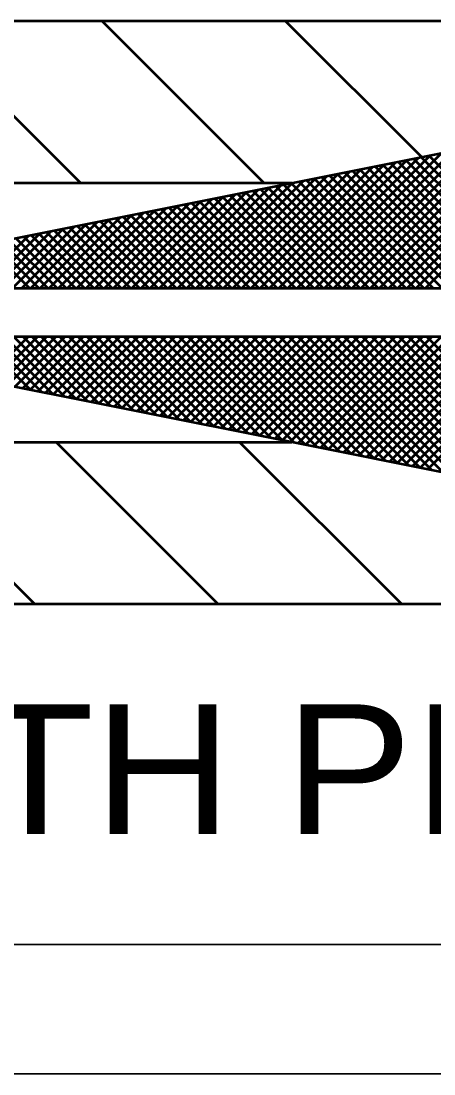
# Model space of a CAD drawing. Extents: x -32 to 824, y -6 to 538.
# Drawn here: x 196.21 to 203.84, y 417.41 to 436.91 of the extents above; entities that cross this region are included whole.
import ezdxf

# ---------------------------------------------------------------- set-up
doc = ezdxf.new("R2010")
doc.units = 0
doc.header["$LTSCALE"] = 1.1
doc.layers.add('1', color=7, linetype='Continuous', lineweight=53)

msp = doc.modelspace()

# ---------------------------------------------------------------- linework, layer by layer
at = {"layer": '1'}
for p, q in [((216.815, 436.913), (184.115, 436.913)), ((197.31, 433.913), (194.31, 436.913)), ((200.704, 433.913), (197.704, 436.913)), ((203.618, 434.394), (201.099, 436.913)), ((203.178, 431.963), (206.106, 434.891)), ((203.347, 431.963), (206.318, 434.934)), ((203.517, 431.963), (206.53, 434.976)), ((203.687, 431.963), (206.742, 435.019)), ((202.329, 431.963), (205.045, 434.679)), ((202.499, 431.963), (205.257, 434.722)), ((202.669, 431.963), (205.469, 434.764)), ((202.838, 431.963), (205.681, 434.807)), ((203.008, 431.963), (205.894, 434.849)), ((201.481, 431.963), (203.984, 434.467)), ((201.65, 431.963), (204.197, 434.51)), ((201.82, 431.963), (204.409, 434.552)), ((201.99, 431.963), (204.621, 434.594)), ((202.159, 431.963), (204.833, 434.637)), ((200.802, 431.963), (203.136, 434.297)), ((200.972, 431.963), (203.348, 434.34)), ((201.141, 431.963), (203.56, 434.382)), ((201.311, 431.963), (203.772, 434.425)), ((205.357, 431.963), (203.042, 434.279)), ((205.527, 431.963), (203.183, 434.307)), ((205.696, 431.963), (203.325, 434.335)), ((205.866, 431.963), (203.466, 434.363)), ((206.036, 431.963), (203.607, 434.392)), ((206.206, 431.963), (203.749, 434.42)), ((199.953, 431.963), (202.075, 434.085)), ((200.123, 431.963), (202.287, 434.128)), ((200.293, 431.963), (202.5, 434.17)), ((200.462, 431.963), (202.712, 434.213)), ((200.632, 431.963), (202.924, 434.255)), ((204.169, 431.963), (202.052, 434.081)), ((204.339, 431.963), (202.193, 434.109)), ((204.508, 431.963), (202.335, 434.137)), ((204.678, 431.963), (202.476, 434.165)), ((204.848, 431.963), (202.618, 434.194)), ((205.018, 431.963), (202.759, 434.222)), ((205.187, 431.963), (202.9, 434.25)), ((199.274, 431.963), (201.227, 433.916)), ((199.444, 431.963), (201.439, 433.958)), ((199.614, 431.963), (201.651, 434)), ((199.784, 431.963), (201.863, 434.043)), ((202.981, 431.963), (201.062, 433.883)), ((203.151, 431.963), (201.203, 433.911)), ((203.321, 431.963), (201.345, 433.939)), ((203.49, 431.963), (201.486, 433.967)), ((203.66, 431.963), (201.627, 433.996)), ((203.83, 431.963), (201.769, 434.024)), ((203.999, 431.963), (201.91, 434.052)), ((198.426, 431.963), (200.166, 433.703)), ((198.596, 431.963), (200.378, 433.746)), ((198.765, 431.963), (200.59, 433.788)), ((198.935, 431.963), (200.802, 433.831)), ((199.105, 431.963), (201.015, 433.873)), ((201.793, 431.963), (200.072, 433.685)), ((201.963, 431.963), (200.213, 433.713)), ((202.133, 431.963), (200.355, 433.741)), ((202.302, 431.963), (200.496, 433.769)), ((202.472, 431.963), (200.638, 433.798)), ((202.642, 431.963), (200.779, 433.826)), ((202.811, 431.963), (200.92, 433.854)), ((197.577, 431.963), (199.105, 433.491)), ((197.747, 431.963), (199.317, 433.534)), ((197.917, 431.963), (199.53, 433.576)), ((198.087, 431.963), (199.742, 433.619)), ((198.256, 431.963), (199.954, 433.661)), ((200.605, 431.963), (199.082, 433.487)), ((200.775, 431.963), (199.223, 433.515)), ((200.945, 431.963), (199.365, 433.543)), ((201.114, 431.963), (199.506, 433.572)), ((201.284, 431.963), (199.648, 433.6)), ((201.454, 431.963), (199.789, 433.628)), ((201.624, 431.963), (199.931, 433.656)), ((196.899, 431.963), (198.257, 433.322)), ((197.068, 431.963), (198.469, 433.364)), ((197.238, 431.963), (198.681, 433.406)), ((197.408, 431.963), (198.893, 433.449)), ((199.587, 431.963), (198.233, 433.317)), ((199.757, 431.963), (198.375, 433.345)), ((199.926, 431.963), (198.516, 433.374)), ((200.096, 431.963), (198.658, 433.402)), ((200.266, 431.963), (198.799, 433.43)), ((200.436, 431.963), (198.941, 433.458)), ((196.05, 431.963), (197.196, 433.11)), ((196.22, 431.963), (197.408, 433.152)), ((196.389, 431.963), (197.621, 433.194)), ((196.559, 431.963), (197.833, 433.237)), ((196.729, 431.963), (198.045, 433.279)), ((198.399, 431.963), (197.244, 433.119)), ((198.569, 431.963), (197.385, 433.147)), ((198.739, 431.963), (197.526, 433.175)), ((198.908, 431.963), (197.668, 433.204)), ((199.078, 431.963), (197.809, 433.232)), ((199.248, 431.963), (197.951, 433.26)), ((199.417, 431.963), (198.092, 433.289)), ((195.215, 431.468), (196.772, 433.025)), ((195.215, 431.638), (196.56, 432.982)), ((195.215, 431.808), (196.348, 432.94)), ((195.88, 431.963), (196.984, 433.067)), ((197.211, 431.963), (196.254, 432.921)), ((197.381, 431.963), (196.395, 432.949)), ((197.55, 431.963), (196.536, 432.978)), ((197.72, 431.963), (196.678, 433.006)), ((197.89, 431.963), (196.819, 433.034)), ((198.06, 431.963), (196.961, 433.062)), ((198.229, 431.963), (197.102, 433.091)), ((196.363, 431.963), (195.546, 432.78)), ((196.532, 431.963), (195.688, 432.808)), ((196.702, 431.963), (195.829, 432.836)), ((196.872, 431.963), (195.971, 432.864)), ((197.041, 431.963), (196.112, 432.893)), ((196.803, 429.996), (195.215, 431.583)), ((196.591, 430.038), (195.215, 431.413)), ((196.379, 430.081), (195.215, 431.244)), ((195.526, 430.251), (196.338, 431.063)), ((195.667, 430.223), (196.508, 431.063)), ((195.809, 430.195), (196.677, 431.063)), ((197.015, 429.953), (195.905, 431.063)), ((195.95, 430.166), (196.847, 431.063)), ((197.227, 429.911), (196.075, 431.063)), ((196.092, 430.138), (197.017, 431.063)), ((196.233, 430.11), (197.187, 431.063)), ((197.439, 429.869), (196.244, 431.063)), ((196.374, 430.082), (197.356, 431.063)), ((197.651, 429.826), (196.414, 431.063)), ((196.516, 430.053), (197.526, 431.063)), ((197.863, 429.784), (196.584, 431.063)), ((196.657, 430.025), (197.696, 431.063)), ((198.076, 429.741), (196.754, 431.063)), ((196.799, 429.997), (197.865, 431.063)), ((198.288, 429.699), (196.923, 431.063)), ((196.94, 429.968), (198.035, 431.063)), ((197.082, 429.94), (198.205, 431.063)), ((198.5, 429.656), (197.093, 431.063)), ((197.223, 429.912), (198.374, 431.063)), ((198.712, 429.614), (197.263, 431.063)), ((197.364, 429.884), (198.544, 431.063)), ((198.924, 429.572), (197.432, 431.063)), ((197.506, 429.855), (198.714, 431.063)), ((199.136, 429.529), (197.602, 431.063)), ((197.647, 429.827), (198.884, 431.063)), ((199.348, 429.487), (197.772, 431.063)), ((197.789, 429.799), (199.053, 431.063)), ((197.93, 429.77), (199.223, 431.063)), ((199.561, 429.444), (197.941, 431.063)), ((198.071, 429.742), (199.393, 431.063)), ((199.773, 429.402), (198.111, 431.063)), ((198.213, 429.714), (199.562, 431.063)), ((199.985, 429.359), (198.281, 431.063)), ((198.354, 429.686), (199.732, 431.063)), ((200.197, 429.317), (198.451, 431.063)), ((198.496, 429.657), (199.902, 431.063)), ((200.409, 429.275), (198.62, 431.063)), ((198.637, 429.629), (200.072, 431.063)), ((198.779, 429.601), (200.241, 431.063)), ((200.621, 429.232), (198.79, 431.063)), ((198.92, 429.572), (200.411, 431.063)), ((200.833, 429.19), (198.96, 431.063)), ((199.061, 429.544), (200.581, 431.063)), ((201.045, 429.147), (199.129, 431.063)), ((199.203, 429.516), (200.75, 431.063)), ((201.258, 429.105), (199.299, 431.063)), ((199.344, 429.488), (200.92, 431.063)), ((201.47, 429.062), (199.469, 431.063)), ((199.486, 429.459), (201.09, 431.063)), ((199.627, 429.431), (201.259, 431.063)), ((201.682, 429.02), (199.639, 431.063)), ((199.769, 429.403), (201.429, 431.063)), ((201.894, 428.978), (199.808, 431.063)), ((199.91, 429.374), (201.599, 431.063)), ((202.106, 428.935), (199.978, 431.063)), ((200.051, 429.346), (201.769, 431.063)), ((202.318, 428.893), (200.148, 431.063)), ((200.193, 429.318), (201.938, 431.063)), ((202.53, 428.85), (200.317, 431.063)), ((200.334, 429.29), (202.108, 431.063)), ((200.476, 429.261), (202.278, 431.063)), ((202.742, 428.808), (200.487, 431.063)), ((200.617, 429.233), (202.447, 431.063)), ((202.955, 428.765), (200.657, 431.063)), ((200.758, 429.205), (202.617, 431.063)), ((203.167, 428.723), (200.826, 431.063)), ((200.9, 429.176), (202.787, 431.063)), ((203.379, 428.681), (200.996, 431.063)), ((201.041, 429.148), (202.957, 431.063)), ((203.591, 428.638), (201.166, 431.063)), ((201.183, 429.12), (203.126, 431.063)), ((201.324, 429.091), (203.296, 431.063)), ((203.803, 428.596), (201.335, 431.063)), ((201.466, 429.063), (203.466, 431.063)), ((204.015, 428.553), (201.505, 431.063)), ((201.607, 429.035), (203.635, 431.063)), ((204.227, 428.511), (201.675, 431.063)), ((201.748, 429.007), (203.805, 431.063)), ((204.44, 428.469), (201.845, 431.063)), ((201.89, 428.978), (203.975, 431.063)), ((204.652, 428.426), (202.014, 431.063)), ((202.031, 428.95), (204.144, 431.063)), ((202.173, 428.922), (204.314, 431.063)), ((204.864, 428.384), (202.184, 431.063)), ((202.314, 428.894), (204.484, 431.063)), ((205.076, 428.341), (202.354, 431.063)), ((202.456, 428.865), (204.654, 431.063)), ((205.288, 428.299), (202.524, 431.063)), ((202.597, 428.837), (204.823, 431.063)), ((205.5, 428.256), (202.693, 431.063)), ((202.738, 428.809), (204.993, 431.063)), ((205.712, 428.214), (202.863, 431.063)), ((202.88, 428.78), (205.163, 431.063)), ((203.021, 428.752), (205.332, 431.063)), ((205.924, 428.172), (203.033, 431.063)), ((203.163, 428.724), (205.502, 431.063)), ((206.137, 428.129), (203.202, 431.063)), ((203.304, 428.696), (205.672, 431.063)), ((206.349, 428.087), (203.372, 431.063)), ((203.446, 428.667), (205.841, 431.063)), ((206.561, 428.044), (203.542, 431.063)), ((203.587, 428.639), (206.011, 431.063)), ((206.773, 428.002), (203.711, 431.063)), ((203.728, 428.611), (206.181, 431.063)), ((196.461, 426.113), (193.461, 429.113)), ((199.855, 426.113), (196.855, 429.113)), ((203.249, 426.113), (200.249, 429.113)), ((216.815, 426.113), (184.115, 426.113))]:
    msp.add_line(p, q, dxfattribs=at)
at = {"layer": '1', "lineweight": 35}
for p, q in [((228.815, 419.813), (184.415, 419.813)), ((240.215, 417.413), (187.415, 417.413))]:
    msp.add_line(p, q, dxfattribs=at)
at = {"layer": '1'}
for points in [[(195.242, 432.719), (207.215, 435.113), (216.815, 435.113), (231.815, 435.113), (231.815, 432.713), (231.815, 430.313), (231.815, 427.913), (207.215, 427.913), (201.215, 429.113), (195.215, 430.313)], [(201.215, 433.913), (188.615, 433.913), (187.415, 432.413), (185.915, 432.413)], [(185.915, 430.613), (187.415, 430.613), (188.615, 429.113), (201.215, 429.113)]]:
    msp.add_lwpolyline(points, dxfattribs=at)
msp.add_lwpolyline([(195.815, 431.063), (195.815, 431.963), (231.215, 431.963), (231.215, 431.063)], close=True, dxfattribs=at)

# ---------------------------------------------------------------- texts
at = {"layer": '1', "width": 1.1}
msp.add_text('WITH PIN', height=2.4, dxfattribs=at).set_placement((191.087, 421.858))

doc.saveas('drawing.dxf')
